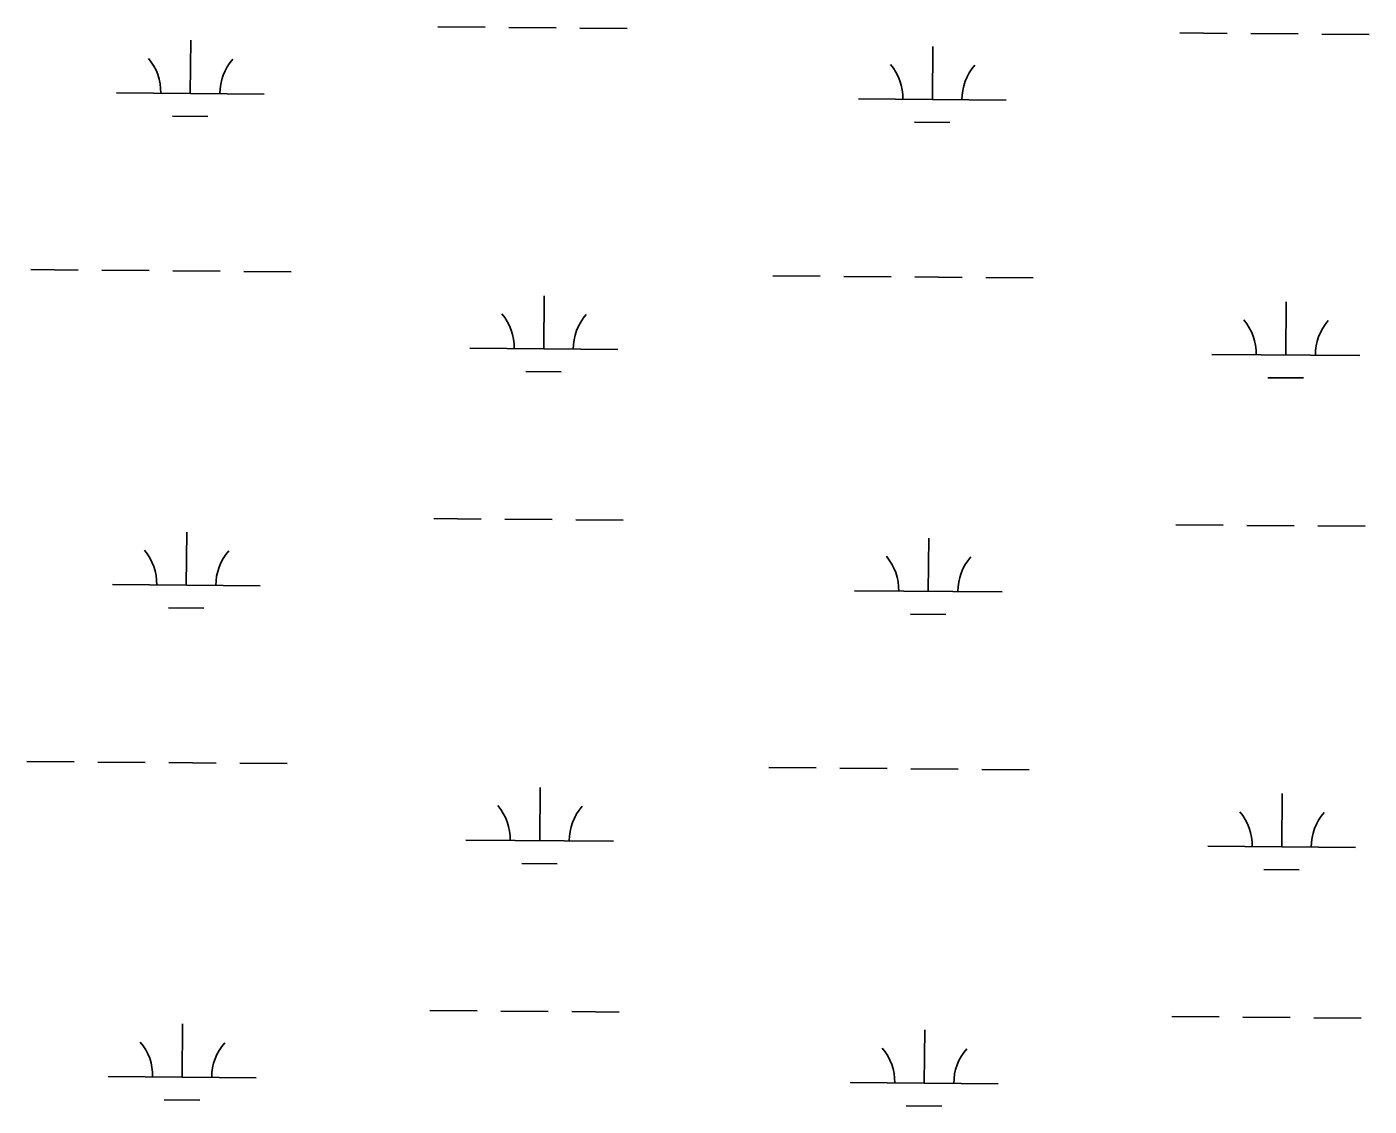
# Model space of a CAD drawing. Extents: x 3271442 to 3309282, y 752266 to 777610.
# Drawn here: x 3297925 to 3298833, y 765356 to 766086 of the extents above; entities that cross this region are included whole.
import ezdxf

# ---------------------------------------------------------------- set-up
doc = ezdxf.new("R2010")
doc.units = 0
doc.layers.add('V-WETL-SWMP', color=7, linetype='Continuous')

msp = doc.modelspace()

# ---------------------------------------------------------------- linework, layer by layer
at = {"layer": 'V-WETL-SWMP'}
for p, q in [((3298202.7, 766086.25), (3298234.7, 766085.99)), ((3298250.7, 766085.86), (3298282.7, 766085.59)), ((3298298.7, 766085.46), (3298330.7, 766085.2)), ((3298035.26, 766041.2), (3298035.56, 766077.2)), ((3298704.59, 766082.12), (3298736.59, 766081.85)), ((3298752.59, 766081.72), (3298784.59, 766081.46)), ((3298800.59, 766081.33), (3298832.59, 766081.06)), ((3298537.15, 766037.06), (3298537.45, 766073.06)), ((3297985.26, 766041.61), (3298085.26, 766040.79)), ((3298487.15, 766037.48), (3298587.15, 766036.65)), ((3298023.13, 766025.87), (3298047.13, 766025.67)), ((3298525.02, 766021.73), (3298549.02, 766021.54)), ((3297927.43, 765922.01), (3297959.43, 765921.75)), ((3297975.43, 765921.62), (3298007.43, 765921.35)), ((3298023.43, 765921.22), (3298055.43, 765920.96)), ((3298071.42, 765920.83), (3298103.42, 765920.56)), ((3298429.32, 765917.88), (3298461.32, 765917.61)), ((3298477.32, 765917.48), (3298509.32, 765917.22)), ((3298525.32, 765917.09), (3298557.32, 765916.82)), ((3298573.32, 765916.69), (3298605.31, 765916.43)), ((3298274.32, 765868.41), (3298274.61, 765904.41)), ((3298776.21, 765864.28), (3298776.5, 765900.28)), ((3298224.32, 765868.82), (3298324.31, 765868)), ((3298726.21, 765864.69), (3298826.21, 765863.87)), ((3298262.19, 765853.08), (3298286.19, 765852.88)), ((3298764.08, 765848.95), (3298788.08, 765848.75)), ((3298199.96, 765753.59), (3298231.96, 765753.32)), ((3298247.96, 765753.19), (3298279.96, 765752.93)), ((3298295.96, 765752.8), (3298327.96, 765752.53)), ((3298701.85, 765749.45), (3298733.85, 765749.19)), ((3298749.85, 765749.06), (3298781.85, 765748.79)), ((3298797.85, 765748.66), (3298829.85, 765748.4)), ((3298032.52, 765708.54), (3298032.82, 765744.53)), ((3298534.41, 765704.4), (3298534.71, 765740.4)), ((3297982.52, 765708.95), (3298082.52, 765708.12)), ((3298484.41, 765704.81), (3298584.41, 765703.99)), ((3298020.39, 765693.2), (3298044.39, 765693.01)), ((3298522.28, 765689.07), (3298546.28, 765688.87)), ((3297924.69, 765589.35), (3297956.69, 765589.08)), ((3297972.69, 765588.95), (3298004.69, 765588.69)), ((3298020.69, 765588.56), (3298052.69, 765588.29)), ((3298068.68, 765588.16), (3298100.68, 765587.9)), ((3298426.58, 765585.21), (3298458.58, 765584.95)), ((3298474.58, 765584.82), (3298506.58, 765584.56)), ((3298522.58, 765584.42), (3298554.58, 765584.16)), ((3298570.58, 765584.03), (3298602.57, 765583.76)), ((3298271.58, 765535.75), (3298271.87, 765571.75)), ((3298773.47, 765531.61), (3298773.76, 765567.61)), ((3298221.58, 765536.16), (3298321.57, 765535.34)), ((3298723.47, 765532.03), (3298823.46, 765531.2)), ((3298259.45, 765520.42), (3298283.45, 765520.22)), ((3298761.34, 765516.28), (3298785.34, 765516.08)), ((3298197.22, 765420.92), (3298229.22, 765420.66)), ((3298029.78, 765375.87), (3298030.08, 765411.87)), ((3298245.22, 765420.53), (3298277.22, 765420.27)), ((3298293.22, 765420.13), (3298325.22, 765419.87)), ((3298699.11, 765416.79), (3298731.11, 765416.53)), ((3298747.11, 765416.39), (3298779.11, 765416.13)), ((3298795.11, 765416), (3298827.11, 765415.74)), ((3298531.67, 765371.74), (3298531.97, 765407.74)), ((3297979.78, 765376.28), (3298079.78, 765375.46)), ((3298481.67, 765372.15), (3298581.67, 765371.33)), ((3298017.65, 765360.54), (3298041.65, 765360.34)), ((3298519.54, 765356.41), (3298543.54, 765356.21))]:
    msp.add_line(p, q, dxfattribs=at)
for centre, start, end in [((3297980.02, 766042.13), 358.75626, 40.29992), ((3298090.5, 766041.22), 138.75625, 180.29991), ((3298481.91, 766037.99), 358.75626, 40.29992), ((3298592.39, 766037.08), 138.75625, 180.29991), ((3298219.08, 765869.34), 358.75626, 40.29992), ((3298329.56, 765868.43), 138.75625, 180.29991), ((3298720.97, 765865.21), 358.75626, 40.29992), ((3298831.45, 765864.3), 138.75625, 180.29991), ((3297977.28, 765709.47), 358.75626, 40.29992), ((3298087.76, 765708.56), 138.75625, 180.29991), ((3298479.17, 765705.33), 358.75626, 40.29992), ((3298589.65, 765704.42), 138.75625, 180.29991), ((3298216.34, 765536.68), 358.75626, 40.29992), ((3298326.82, 765535.77), 138.75625, 180.29991), ((3298718.23, 765532.54), 358.75626, 40.29992), ((3298828.71, 765531.63), 138.75625, 180.29991), ((3297974.54, 765376.8), 358.75626, 40.29992), ((3298085.02, 765375.89), 138.75625, 180.29991), ((3298476.43, 765372.67), 358.75626, 40.29992), ((3298586.91, 765371.76), 138.75625, 180.29991)]:
    msp.add_arc(centre, 35.25, start, end, dxfattribs=at)

doc.saveas('drawing.dxf')
